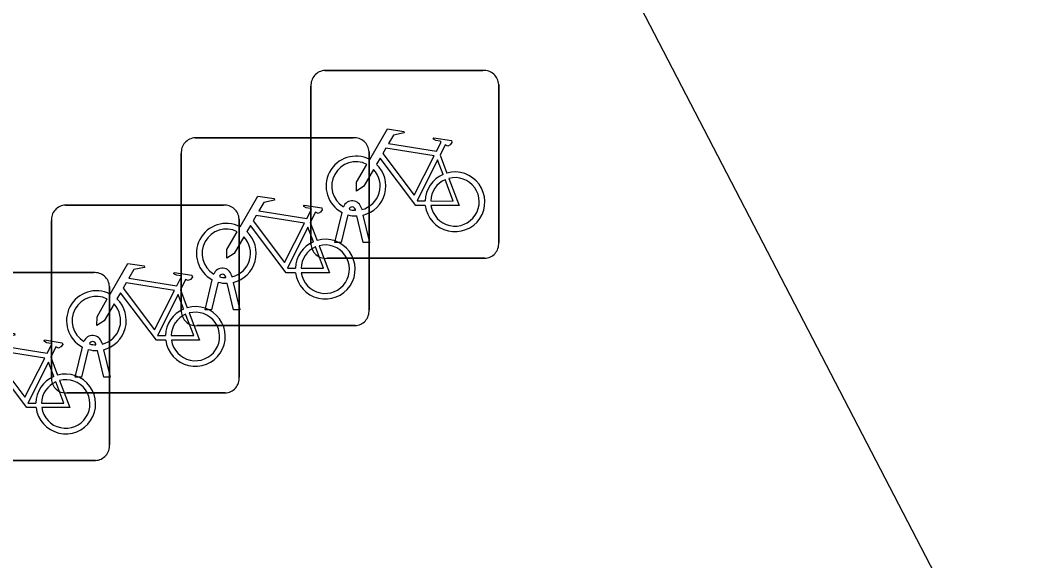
# Model space of a CAD drawing. Extents: x 158838 to 160074, y 386376 to 387776.
# Drawn here: x 159690.53 to 159695.9, y 387540.71 to 387543.59 of the extents above; entities that cross this region are included whole.
import ezdxf

# ---------------------------------------------------------------- set-up
doc = ezdxf.new("R2010")
doc.units = 0
doc.layers.add('IMGEO_Fietsenrek', color=7, linetype='Continuous')
doc.layers.add('IMGEO_Rijbaan_lokaal_open', color=7, linetype='Continuous')

msp = doc.modelspace()

# ---------------------------------------------------------------- linework, layer by layer
at = {"layer": 'IMGEO_Fietsenrek'}
for p, q in [((159692.1509, 387543.3205), (159692.9918, 387543.3205)), ((159692.9918, 387543.3205), (159692.1509, 387543.3205)), ((159692.0765, 387542.3959), (159692.0765, 387543.2368)), ((159692.0765, 387543.2368), (159692.0765, 387542.3959)), ((159693.0755, 387543.2461), (159693.0755, 387542.4052)), ((159693.0755, 387542.4052), (159693.0755, 387543.2461)), ((159691.4609, 387542.9625), (159692.3018, 387542.9625)), ((159692.3018, 387542.9625), (159691.4609, 387542.9625)), ((159691.3865, 387542.0379), (159691.3865, 387542.8788)), ((159691.3865, 387542.8788), (159691.3865, 387542.0379)), ((159692.3855, 387542.8881), (159692.3855, 387542.0472)), ((159692.3855, 387542.0472), (159692.3855, 387542.8881)), ((159692.7632, 387542.8702), (159692.7995, 387542.775)), ((159690.7699, 387542.6045), (159691.6108, 387542.6045)), ((159691.6108, 387542.6045), (159690.7699, 387542.6045)), ((159692.3446, 387542.5884), (159692.3464, 387542.5805)), ((159692.2035, 387542.4053), (159692.2418, 387542.5653)), ((159692.2722, 387542.5531), (159692.2369, 387542.4053)), ((159692.3139, 387542.5769), (159692.3129, 387542.5812)), ((159692.355, 387542.4053), (159692.3211, 387542.547)), ((159692.3534, 387542.5513), (159692.3884, 387542.4053)), ((159690.6955, 387541.6799), (159690.6955, 387542.5208)), ((159690.6955, 387542.5208), (159690.6955, 387541.6799)), ((159691.6945, 387542.5301), (159691.6945, 387541.6892)), ((159691.6945, 387541.6892), (159691.6945, 387542.5301)), ((159692.0732, 387542.5122), (159692.1095, 387542.417)), ((159692.2369, 387542.4053), (159692.2035, 387542.4053)), ((159692.3884, 387542.4053), (159692.355, 387542.4053)), ((159693.0011, 387542.3215), (159692.1602, 387542.3215)), ((159692.1602, 387542.3215), (159693.0011, 387542.3215)), ((159690.0799, 387542.2455), (159690.9208, 387542.2455)), ((159690.9208, 387542.2455), (159690.0799, 387542.2455)), ((159691.6239, 387542.2189), (159691.6229, 387542.2232)), ((159691.6546, 387542.2304), (159691.6564, 387542.2225)), ((159691.0045, 387542.1711), (159691.0045, 387541.3302)), ((159691.0045, 387541.3302), (159691.0045, 387542.1711)), ((159691.5135, 387542.0473), (159691.5518, 387542.2073)), ((159691.5822, 387542.1951), (159691.5469, 387542.0473)), ((159691.665, 387542.0473), (159691.6311, 387542.189)), ((159691.6634, 387542.1933), (159691.6984, 387542.0473)), ((159691.3822, 387542.1542), (159691.4185, 387542.059)), ((159691.5469, 387542.0473), (159691.5135, 387542.0473)), ((159691.6984, 387542.0473), (159691.665, 387542.0473)), ((159692.3111, 387541.9635), (159691.4702, 387541.9635)), ((159691.4702, 387541.9635), (159692.3111, 387541.9635)), ((159690.8225, 387541.6893), (159690.8608, 387541.8493)), ((159690.8912, 387541.8371), (159690.8559, 387541.6893)), ((159690.9329, 387541.8609), (159690.9319, 387541.8652)), ((159690.9636, 387541.8724), (159690.9654, 387541.8645)), ((159690.9724, 387541.8353), (159691.0074, 387541.6893)), ((159690.6922, 387541.7952), (159690.7285, 387541.7)), ((159690.974, 387541.6893), (159690.9401, 387541.831)), ((159690.8559, 387541.6893), (159690.8225, 387541.6893)), ((159691.0074, 387541.6893), (159690.974, 387541.6893)), ((159691.6201, 387541.6055), (159690.7792, 387541.6055)), ((159690.7792, 387541.6055), (159691.6201, 387541.6055)), ((159690.9301, 387541.2465), (159690.0892, 387541.2465)), ((159690.0892, 387541.2465), (159690.9301, 387541.2465))]:
    msp.add_line(p, q, dxfattribs=at)
for points in [[(159692.3891, 387542.8472), (159692.4838, 387543.0107), (159692.57, 387542.9969), (159692.5717, 387542.9882), (159692.5156, 387542.9773), (159692.4894, 387542.932), (159692.7446, 387542.8912)], [(159692.7446, 387542.8912), (159692.7696, 387542.94), (159692.7645, 387542.944), (159692.7413, 387542.9477), (159692.7286, 387542.9552), (159692.7276, 387542.9583), (159692.7298, 387542.9629), (159692.8246, 387542.9478), (159692.8269, 387542.9375), (159692.8175, 387542.9251), (159692.8051, 387542.9187), (159692.7906, 387542.9249), (159692.7632, 387542.8702)], [(159692.6848, 387542.6025), (159692.6351, 387542.6026), (159692.4444, 387542.8543), (159692.4254, 387542.8215)], [(159692.7317, 387542.866), (159692.4749, 387542.907), (159692.4582, 387542.8782), (159692.6252, 387542.6579), (159692.7317, 387542.866)], [(159692.4098, 387542.7947), (159692.3582, 387542.7055), (159692.3183, 387542.6795), (159692.3195, 387542.727), (159692.374, 387542.8212)], [(159692.7797, 387542.768), (159692.7504, 387542.8448), (159692.641, 387542.6267), (159692.6837, 387542.6266)], [(159692.8102, 387542.7468), (159692.8652, 387542.6022), (159692.7151, 387542.6025)], [(159692.7137, 387542.6265), (159692.8336, 387542.6263), (159692.7904, 387542.7399)], [(159691.6991, 387542.4892), (159691.7938, 387542.6527), (159691.88, 387542.6389), (159691.8817, 387542.6302), (159691.8256, 387542.6193), (159691.7994, 387542.574), (159692.0546, 387542.5332)], [(159692.0546, 387542.5332), (159692.0796, 387542.582), (159692.0745, 387542.586), (159692.0513, 387542.5897), (159692.0386, 387542.5972), (159692.0376, 387542.6003), (159692.0398, 387542.6049), (159692.1346, 387542.5898), (159692.1369, 387542.5795), (159692.1275, 387542.5671), (159692.1151, 387542.5607), (159692.1006, 387542.5669), (159692.0732, 387542.5122)], [(159692.0417, 387542.508), (159691.7849, 387542.549), (159691.7682, 387542.5202), (159691.9352, 387542.2999), (159692.0417, 387542.508)], [(159691.9948, 387542.2445), (159691.9451, 387542.2446), (159691.7544, 387542.4963), (159691.7354, 387542.4635)], [(159692.0897, 387542.41), (159692.0604, 387542.4868), (159691.951, 387542.2687), (159691.9937, 387542.2686)], [(159691.7198, 387542.4367), (159691.6682, 387542.3475), (159691.6283, 387542.3215), (159691.6295, 387542.369), (159691.684, 387542.4632)], [(159692.0237, 387542.2685), (159692.1436, 387542.2683), (159692.1004, 387542.3819)], [(159692.1202, 387542.3888), (159692.1752, 387542.2442), (159692.0251, 387542.2445)], [(159691.0081, 387542.1312), (159691.1028, 387542.2947), (159691.189, 387542.2809), (159691.1907, 387542.2722), (159691.1346, 387542.2613), (159691.1084, 387542.216), (159691.3636, 387542.1752)], [(159691.3636, 387542.1752), (159691.3886, 387542.224), (159691.3835, 387542.228), (159691.3603, 387542.2317), (159691.3476, 387542.2392), (159691.3466, 387542.2423), (159691.3488, 387542.2469), (159691.4436, 387542.2318), (159691.4459, 387542.2215), (159691.4365, 387542.2091), (159691.4241, 387542.2027), (159691.4096, 387542.2089), (159691.3822, 387542.1542)], [(159691.3507, 387542.15), (159691.0939, 387542.191), (159691.0772, 387542.1622), (159691.2442, 387541.9419), (159691.3507, 387542.15)], [(159691.0288, 387542.0787), (159690.9772, 387541.9895), (159690.9373, 387541.9635), (159690.9385, 387542.011), (159690.993, 387542.1052)], [(159691.3038, 387541.8865), (159691.2541, 387541.8866), (159691.0634, 387542.1383), (159691.0444, 387542.1055)], [(159691.3987, 387542.052), (159691.3694, 387542.1288), (159691.26, 387541.9107), (159691.3027, 387541.9106)], [(159691.3327, 387541.9105), (159691.4526, 387541.9103), (159691.4094, 387542.0239)], [(159691.4292, 387542.0308), (159691.4842, 387541.8862), (159691.3341, 387541.8865)], [(159690.3181, 387541.7722), (159690.4128, 387541.9357), (159690.499, 387541.9219), (159690.5007, 387541.9132), (159690.4446, 387541.9023), (159690.4184, 387541.857), (159690.6736, 387541.8162)], [(159690.6736, 387541.8162), (159690.6986, 387541.865), (159690.6935, 387541.869), (159690.6703, 387541.8727), (159690.6576, 387541.8802), (159690.6566, 387541.8833), (159690.6588, 387541.8879), (159690.7536, 387541.8728), (159690.7559, 387541.8625), (159690.7465, 387541.8501), (159690.7341, 387541.8437), (159690.7196, 387541.8499), (159690.6922, 387541.7952)], [(159690.6138, 387541.5275), (159690.5641, 387541.5276), (159690.3734, 387541.7793), (159690.3544, 387541.7465)], [(159690.6607, 387541.791), (159690.4039, 387541.832), (159690.3872, 387541.8032), (159690.5542, 387541.5829), (159690.6607, 387541.791)], [(159690.7087, 387541.693), (159690.6794, 387541.7698), (159690.57, 387541.5517), (159690.6127, 387541.5516)], [(159690.7392, 387541.6718), (159690.7942, 387541.5272), (159690.6441, 387541.5275)], [(159690.6427, 387541.5515), (159690.7626, 387541.5513), (159690.7194, 387541.6649)]]:
    msp.add_lwpolyline(points, dxfattribs=at)
for centre, radius, start, end in [((159692.1542, 387543.2426), 0.0779, 92.4484, 184.2845), ((159692.1542, 387543.2426), 0.0779, 92.4484, 184.2845), ((159692.9976, 387543.2428), 0.0779, 2.4484, 94.2845), ((159692.9976, 387543.2428), 0.0779, 2.4484, 94.2845), ((159691.4642, 387542.8846), 0.0779, 92.4484, 184.2845), ((159691.4642, 387542.8846), 0.0779, 92.4484, 184.2845), ((159692.3076, 387542.8848), 0.0779, 2.4484, 94.2845), ((159692.3076, 387542.8848), 0.0779, 2.4484, 94.2845), ((159692.3161, 387542.7059), 0.159, 62.6766, 242.1369), ((159692.3161, 387542.7059), 0.129, 63.3192, 238.903), ((159692.3161, 387542.7059), 0.159, 283.5766, 46.6042), ((159692.3161, 387542.7059), 0.129, 283.6043, 43.4302), ((159692.8427, 387542.6219), 0.159, 113.3408, 178.3217), ((159692.8427, 387542.6219), 0.159, 187.0065, 105.7708), ((159692.8427, 387542.6219), 0.129, 188.6715, 104.5883), ((159692.8427, 387542.6219), 0.129, 113.923, 177.9556), ((159690.7732, 387542.5266), 0.0779, 92.4484, 184.2845), ((159690.7732, 387542.5266), 0.0779, 92.4484, 184.2845), ((159691.6166, 387542.5268), 0.0779, 2.4484, 94.2845), ((159691.6166, 387542.5268), 0.0779, 2.4484, 94.2845), ((159692.2959, 387542.5773), 0.0499, 12.8025, 158.6934), ((159692.2959, 387542.5773), 0.0174, 12.8025, 163.4502), ((159692.3161, 387542.7059), 0.159, 253.9967, 271.7867), ((159692.3161, 387542.7059), 0.129, 253.415, 269.0204), ((159691.6261, 387542.3479), 0.159, 62.6766, 242.1369), ((159691.6261, 387542.3479), 0.129, 63.3192, 238.903), ((159691.6261, 387542.3479), 0.129, 283.6043, 43.4302), ((159691.6261, 387542.3479), 0.159, 283.5766, 46.6042), ((159692.1527, 387542.2639), 0.159, 113.3408, 178.3217), ((159692.1527, 387542.2639), 0.159, 187.0065, 105.7708), ((159692.1527, 387542.2639), 0.129, 113.923, 177.9556), ((159692.1527, 387542.2639), 0.129, 188.6715, 104.5883), ((159692.1544, 387542.3992), 0.0779, 182.4484, 274.2845), ((159692.1544, 387542.3992), 0.0779, 182.4484, 274.2845), ((159692.9978, 387542.3994), 0.0779, 272.4484, 4.2845), ((159692.9978, 387542.3994), 0.0779, 272.4484, 4.2845), ((159691.6059, 387542.2193), 0.0499, 12.8025, 158.6934), ((159690.9266, 387542.1678), 0.0779, 2.4484, 94.2845), ((159690.9266, 387542.1678), 0.0779, 2.4484, 94.2845), ((159691.6059, 387542.2193), 0.0174, 12.8025, 163.4502), ((159691.6261, 387542.3479), 0.129, 253.415, 269.0204), ((159691.6261, 387542.3479), 0.159, 253.9967, 271.7867), ((159690.9351, 387541.9899), 0.159, 62.6766, 242.1369), ((159690.9351, 387541.9899), 0.129, 63.3192, 238.903), ((159690.9351, 387541.9899), 0.159, 283.5766, 46.6042), ((159690.9351, 387541.9899), 0.129, 283.6043, 43.4302), ((159691.4617, 387541.9059), 0.159, 113.3408, 178.3217), ((159691.4617, 387541.9059), 0.159, 187.0065, 105.7708), ((159691.4617, 387541.9059), 0.129, 113.923, 177.9556), ((159691.4617, 387541.9059), 0.129, 188.6715, 104.5883), ((159691.4644, 387542.0412), 0.0779, 182.4484, 274.2845), ((159691.4644, 387542.0412), 0.0779, 182.4484, 274.2845), ((159692.3078, 387542.0414), 0.0779, 272.4484, 4.2845), ((159692.3078, 387542.0414), 0.0779, 272.4484, 4.2845), ((159690.9149, 387541.8613), 0.0499, 12.8025, 158.6934), ((159690.9351, 387541.9899), 0.159, 253.9967, 271.7867), ((159690.9149, 387541.8613), 0.0174, 12.8025, 163.4502), ((159690.9351, 387541.9899), 0.129, 253.415, 269.0204), ((159690.7717, 387541.5469), 0.159, 113.3408, 178.3217), ((159690.7717, 387541.5469), 0.159, 187.0065, 105.7708), ((159690.7717, 387541.5469), 0.129, 188.6715, 104.5883), ((159690.7734, 387541.6832), 0.0779, 182.4484, 274.2845), ((159690.7734, 387541.6832), 0.0779, 182.4484, 274.2845), ((159691.6168, 387541.6834), 0.0779, 272.4484, 4.2845), ((159691.6168, 387541.6834), 0.0779, 272.4484, 4.2845), ((159690.7717, 387541.5469), 0.129, 113.923, 177.9556), ((159690.9268, 387541.3244), 0.0779, 272.4484, 4.2845), ((159690.9268, 387541.3244), 0.0779, 272.4484, 4.2845)]:
    msp.add_arc(centre, radius, start, end, dxfattribs=at)
at = {"layer": 'IMGEO_Rijbaan_lokaal_open'}
msp.add_lwpolyline([(159695.901, 387539.67), (159692.871, 387545.509)], dxfattribs=at)

doc.saveas('drawing.dxf')
